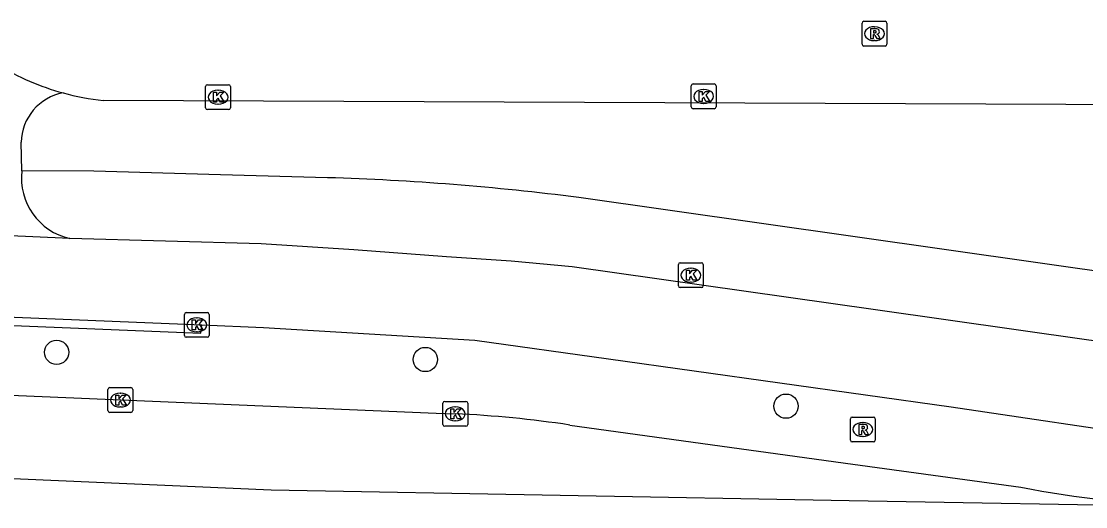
# Model space of a CAD drawing. Extents: x 160457 to 162082, y 388340 to 389736.
# Drawn here: x 161097.06 to 161139.93, y 388347.25 to 388366.81 of the extents above; entities that cross this region are included whole.
import ezdxf

# ---------------------------------------------------------------- set-up
doc = ezdxf.new("R2010")
doc.units = 0
for name, color, linetype in [('IMGEO_Boom', 7, 'Continuous'), ('IMGEO_Fietspad_gesloten', 7, 'Continuous'), ('IMGEO_Kolk', 7, 'Continuous'), ('IMGEO_Rijbaan_lokaal_open', 7, 'Continuous'), ('IMGEO_Rijbaan_regionaal_gesloten', 7, 'Continuous'), ('IMGEO_Rioolput', 7, 'Continuous'), ('IMGEO_Verkeerseiland_open', 7, 'Continuous'), ('IMGEO_Voetpad_open', 7, 'Continuous')]:
    doc.layers.add(name, color=color, linetype=linetype)

msp = doc.modelspace()

# ---------------------------------------------------------------- linework, layer by layer
at = {"layer": 'IMGEO_Boom'}
for centre in [(161098.483, 388353.473), (161113.333, 388353.184), (161127.857, 388351.304)]:
    msp.add_circle(centre, 0.489, dxfattribs=at)
at = {"layer": 'IMGEO_Fietspad_gesloten'}
for points in [[(161099.015, 388358.057), (161090.949, 388358.426)], [(161285.376, 388356.678), (161285.131, 388356.626), (161284.89, 388356.58), (161267.886, 388355.634), (161251.907, 388354.745), (161240.785, 388354.262), (161232.119, 388353.801), (161226.721, 388353.692), (161208.568, 388353.62), (161195.448, 388353.567), (161173.194, 388353.478), (161161.193, 388353.478), (161147.808, 388353.478), (161145.264, 388353.462), (161143.372, 388353.547), (161140.061, 388353.959), (161131.462, 388355.184), (161119.244, 388356.924), (161116.788, 388357.151), (161114.188, 388357.317), (161110.453, 388357.605), (161106.726, 388357.841), (161099.015, 388358.057)], [(161104.335, 388354.571), (161070.839, 388355.932), (161068.769, 388355.944), (161064.121, 388355.953), (161056.133, 388355.954)], [(161268.59, 388352.425), (161260.238, 388351.862), (161241.743, 388350.761), (161234.721, 388350.388), (161229.848, 388350.233), (161225.582, 388350.097), (161212.755, 388350.083), (161198.393, 388350.04), (161178.79, 388350.055), (161162.4, 388349.944), (161148.233, 388349.931), (161143.838, 388349.966), (161143.561, 388349.977), (161143.283, 388349.99), (161143.006, 388350.005), (161134.505, 388351.264), (161120.717, 388353.2), (161115.33, 388353.952), (161106.819, 388354.454), (161104.335, 388354.571)]]:
    msp.add_lwpolyline(points, dxfattribs=at)
at = {"layer": 'IMGEO_Kolk'}
for p, q in [((161104.485, 388363.329), (161104.485, 388364.181)), ((161104.56, 388364.255), (161105.412, 388364.255)), ((161105.486, 388364.181), (161105.486, 388363.329)), ((161124.042, 388363.361), (161124.042, 388364.213)), ((161124.117, 388364.287), (161124.969, 388364.287)), ((161124.53, 388364.067), (161124.555, 388364.067)), ((161125.043, 388364.213), (161125.043, 388363.361)), ((161104.973, 388364.035), (161104.998, 388364.035)), ((161105.412, 388363.255), (161104.56, 388363.255)), ((161104.996, 388363.475), (161104.971, 388363.475)), ((161124.969, 388363.287), (161124.117, 388363.287)), ((161124.553, 388363.507), (161124.528, 388363.507)), ((161123.525, 388356.156), (161123.525, 388357.008)), ((161123.6, 388357.082), (161124.452, 388357.082)), ((161124.013, 388356.862), (161124.038, 388356.862)), ((161124.526, 388357.008), (161124.526, 388356.156)), ((161124.452, 388356.082), (161123.6, 388356.082)), ((161124.036, 388356.302), (161124.011, 388356.302)), ((161103.703, 388355.078), (161104.555, 388355.078)), ((161103.628, 388354.152), (161103.628, 388355.004)), ((161104.116, 388354.858), (161104.141, 388354.858)), ((161104.629, 388355.004), (161104.629, 388354.152)), ((161104.139, 388354.298), (161104.114, 388354.298)), ((161104.555, 388354.078), (161103.703, 388354.078)), ((161100.551, 388351.124), (161100.551, 388351.976)), ((161100.626, 388352.05), (161101.478, 388352.05)), ((161101.039, 388351.83), (161101.064, 388351.83)), ((161101.552, 388351.976), (161101.552, 388351.124)), ((161101.062, 388351.27), (161101.037, 388351.27)), ((161114.038, 388350.569), (161114.038, 388351.421)), ((161114.113, 388351.495), (161114.965, 388351.495)), ((161114.526, 388351.275), (161114.551, 388351.275)), ((161115.039, 388351.421), (161115.039, 388350.569)), ((161101.478, 388351.05), (161100.626, 388351.05)), ((161114.965, 388350.495), (161114.113, 388350.495)), ((161114.549, 388350.715), (161114.524, 388350.715))]:
    msp.add_line(p, q, dxfattribs=at)
for points in [[(161104.485, 388363.329), (161104.485, 388364.181)], [(161104.56, 388364.255), (161105.412, 388364.255)], [(161105.486, 388364.181), (161105.486, 388363.329)], [(161124.042, 388363.361), (161124.042, 388364.213)], [(161124.117, 388364.287), (161124.969, 388364.287)], [(161125.043, 388364.213), (161125.043, 388363.361)], [(161104.806, 388363.955), (161104.929, 388363.955), (161104.929, 388363.804), (161105.059, 388363.955), (161105.223, 388363.955), (161105.077, 388363.804), (161105.23, 388363.555), (161105.078, 388363.555), (161104.993, 388363.719), (161104.929, 388363.652), (161104.929, 388363.555), (161104.806, 388363.555), (161104.806, 388363.955)], [(161124.363, 388363.987), (161124.486, 388363.987), (161124.486, 388363.836), (161124.616, 388363.987), (161124.78, 388363.987), (161124.634, 388363.836), (161124.787, 388363.587), (161124.635, 388363.587), (161124.55, 388363.751), (161124.486, 388363.684), (161124.486, 388363.587), (161124.363, 388363.587), (161124.363, 388363.987)], [(161105.412, 388363.255), (161104.56, 388363.255)], [(161124.969, 388363.287), (161124.117, 388363.287)], [(161123.525, 388356.156), (161123.525, 388357.008)], [(161123.6, 388357.082), (161124.452, 388357.082)], [(161123.846, 388356.782), (161123.969, 388356.782), (161123.969, 388356.631), (161124.099, 388356.782), (161124.263, 388356.782), (161124.117, 388356.631), (161124.27, 388356.382), (161124.118, 388356.382), (161124.033, 388356.546), (161123.969, 388356.479), (161123.969, 388356.382), (161123.846, 388356.382), (161123.846, 388356.782)], [(161124.526, 388357.008), (161124.526, 388356.156)], [(161124.452, 388356.082), (161123.6, 388356.082)], [(161103.703, 388355.078), (161104.555, 388355.078)], [(161103.628, 388354.152), (161103.628, 388355.004)], [(161103.949, 388354.778), (161104.072, 388354.778), (161104.072, 388354.627), (161104.202, 388354.778), (161104.366, 388354.778), (161104.22, 388354.627), (161104.373, 388354.378), (161104.221, 388354.378), (161104.136, 388354.542), (161104.072, 388354.475), (161104.072, 388354.378), (161103.949, 388354.378), (161103.949, 388354.778)], [(161104.629, 388355.004), (161104.629, 388354.152)], [(161104.555, 388354.078), (161103.703, 388354.078)], [(161100.551, 388351.124), (161100.551, 388351.976)], [(161100.626, 388352.05), (161101.478, 388352.05)], [(161100.872, 388351.75), (161100.995, 388351.75), (161100.995, 388351.599), (161101.125, 388351.75), (161101.289, 388351.75), (161101.143, 388351.599), (161101.296, 388351.35), (161101.144, 388351.35), (161101.059, 388351.514), (161100.995, 388351.447), (161100.995, 388351.35), (161100.872, 388351.35), (161100.872, 388351.75)], [(161101.552, 388351.976), (161101.552, 388351.124)], [(161114.038, 388350.569), (161114.038, 388351.421)], [(161114.113, 388351.495), (161114.965, 388351.495)], [(161115.039, 388351.421), (161115.039, 388350.569)], [(161101.478, 388351.05), (161100.626, 388351.05)], [(161114.359, 388351.195), (161114.482, 388351.195), (161114.482, 388351.044), (161114.612, 388351.195), (161114.776, 388351.195), (161114.63, 388351.044), (161114.783, 388350.795), (161114.631, 388350.795), (161114.546, 388350.959), (161114.482, 388350.892), (161114.482, 388350.795), (161114.359, 388350.795), (161114.359, 388351.195)], [(161114.965, 388350.495), (161114.113, 388350.495)]]:
    msp.add_lwpolyline(points, dxfattribs=at)
for centre, start, end in [((161104.562, 388364.179), 91.552, 178.448), ((161104.562, 388364.179), 91.552, 178.448), ((161105.41, 388364.179), 1.552, 88.448), ((161105.41, 388364.179), 1.552, 88.448), ((161124.119, 388364.211), 91.552, 178.448), ((161124.119, 388364.211), 91.552, 178.448), ((161124.967, 388364.211), 1.552, 88.448), ((161124.967, 388364.211), 1.552, 88.448), ((161104.562, 388363.331), 181.552, 268.448), ((161104.562, 388363.331), 181.552, 268.448), ((161105.41, 388363.331), 271.552, 358.448), ((161105.41, 388363.331), 271.552, 358.448), ((161124.119, 388363.363), 181.552, 268.448), ((161124.119, 388363.363), 181.552, 268.448), ((161124.967, 388363.363), 271.552, 358.448), ((161124.967, 388363.363), 271.552, 358.448), ((161123.602, 388357.006), 91.552, 178.448), ((161123.602, 388357.006), 91.552, 178.448), ((161124.45, 388357.006), 1.552, 88.448), ((161124.45, 388357.006), 1.552, 88.448), ((161123.602, 388356.158), 181.552, 268.448), ((161123.602, 388356.158), 181.552, 268.448), ((161124.45, 388356.158), 271.552, 358.448), ((161124.45, 388356.158), 271.552, 358.448), ((161103.705, 388355.002), 91.552, 178.448), ((161103.705, 388355.002), 91.552, 178.448), ((161104.553, 388355.002), 1.552, 88.448), ((161104.553, 388355.002), 1.552, 88.448), ((161103.705, 388354.154), 181.552, 268.448), ((161103.705, 388354.154), 181.552, 268.448), ((161104.553, 388354.154), 271.552, 358.448), ((161104.553, 388354.154), 271.552, 358.448), ((161100.628, 388351.974), 91.552, 178.448), ((161100.628, 388351.974), 91.552, 178.448), ((161101.476, 388351.974), 1.552, 88.448), ((161101.476, 388351.974), 1.552, 88.448), ((161114.115, 388351.419), 91.552, 178.448), ((161114.115, 388351.419), 91.552, 178.448), ((161114.963, 388351.419), 1.552, 88.448), ((161114.963, 388351.419), 1.552, 88.448), ((161100.628, 388351.126), 181.552, 268.448), ((161100.628, 388351.126), 181.552, 268.448), ((161101.476, 388351.126), 271.552, 358.448), ((161101.476, 388351.126), 271.552, 358.448), ((161114.115, 388350.571), 181.552, 268.448), ((161114.115, 388350.571), 181.552, 268.448), ((161114.963, 388350.571), 271.552, 358.448), ((161114.963, 388350.571), 271.552, 358.448)]:
    msp.add_arc(centre, 0.0765, start, end, dxfattribs=at)
for centre, major_axis, ratio, start_param, end_param in [((161124.529, 388363.787), (-0.387, 0.002), 0.722429, 4.712389, 7.853982), ((161124.554, 388363.787), (-0.39, 0.002), 0.717154, 1.570796, 4.712389), ((161104.972, 388363.755), (-0.387, 0.002), 0.722429, 4.712389, 7.853982), ((161104.997, 388363.755), (-0.39, 0.002), 0.717154, 1.570796, 4.712389), ((161124.012, 388356.582), (-0.387, 0.002), 0.722429, 4.712389, 7.853982), ((161124.037, 388356.582), (-0.39, 0.002), 0.717154, 1.570796, 4.712389), ((161104.115, 388354.578), (-0.387, 0.002), 0.722429, 4.712389, 7.853982), ((161104.14, 388354.578), (-0.39, 0.002), 0.717154, 1.570796, 4.712389), ((161101.038, 388351.55), (-0.387, 0.002), 0.722429, 4.712389, 7.853982), ((161101.063, 388351.55), (-0.39, 0.002), 0.717154, 1.570796, 4.712389), ((161114.525, 388350.995), (-0.387, 0.002), 0.722429, 4.712389, 7.853982), ((161114.55, 388350.995), (-0.39, 0.002), 0.717154, 1.570796, 4.712389)]:
    msp.add_ellipse(centre, major_axis=major_axis, ratio=ratio, start_param=start_param, end_param=end_param, dxfattribs=at)
at = {"layer": 'IMGEO_Rijbaan_lokaal_open'}
msp.add_lwpolyline([(161161.744, 388363.361), (161100.36, 388363.623)], dxfattribs=at)
for centre, radius, start, end in [((161101.502, 388374.029), 10.47, 239.0282, 254.7272), ((161101.481, 388373.964), 10.402, 254.7433, 263.812)]:
    msp.add_arc(centre, radius, start, end, dxfattribs=at)
at = {"layer": 'IMGEO_Rijbaan_regionaal_gesloten'}
for points in [[(161077.91, 388352.517), (161085.517, 388352.214), (161113.773, 388351.027), (161114.539, 388350.995)], [(161119.152, 388350.543), (161130.557, 388348.969), (161137.315, 388348.037)], [(161144.195, 388347.251), (161130.399, 388347.484), (161107.12, 388347.917), (161082.639, 388348.989), (161055.08, 388349.504)]]:
    msp.add_lwpolyline(points, dxfattribs=at)
for centre, radius, start, end in [((161112.579, 388307.23), 43.809, 81.3714, 87.4362), ((161146.068, 388394.149), 46.936, 259.2521, 267.713)]:
    msp.add_arc(centre, radius, start, end, dxfattribs=at)
at = {"layer": 'IMGEO_Rioolput'}
for p, q in [((161130.923, 388365.888), (161130.923, 388366.74)), ((161130.998, 388366.814), (161131.85, 388366.814)), ((161131.924, 388366.74), (161131.924, 388365.888)), ((161131.411, 388366.594), (161131.436, 388366.594)), ((161131.85, 388365.814), (161130.998, 388365.814)), ((161131.434, 388366.034), (161131.409, 388366.034)), ((161130.452, 388349.938), (161130.452, 388350.79)), ((161130.527, 388350.864), (161131.379, 388350.864)), ((161131.453, 388350.79), (161131.453, 388349.938)), ((161130.94, 388350.644), (161130.965, 388350.644)), ((161130.963, 388350.084), (161130.938, 388350.084)), ((161131.379, 388349.864), (161130.527, 388349.864))]:
    msp.add_line(p, q, dxfattribs=at)
for points in [[(161130.923, 388365.888), (161130.923, 388366.74)], [(161130.998, 388366.814), (161131.85, 388366.814)], [(161131.924, 388366.74), (161131.924, 388365.888)], [(161131.512, 388366.512), (161131.26, 388366.514), (161131.26, 388366.114)], [(161131.26, 388366.114), (161131.384, 388366.114), (161131.384, 388366.276), (161131.395, 388366.276)], [(161131.438, 388366.433), (161131.384, 388366.433), (161131.384, 388366.352)], [(161131.384, 388366.352), (161131.436, 388366.352)], [(161131.442, 388366.247), (161131.513, 388366.114), (161131.653, 388366.114), (161131.588, 388366.24)], [(161131.85, 388365.814), (161130.998, 388365.814)], [(161130.452, 388349.938), (161130.452, 388350.79)], [(161130.527, 388350.864), (161131.379, 388350.864)], [(161131.453, 388350.79), (161131.453, 388349.938)], [(161131.041, 388350.562), (161130.789, 388350.564), (161130.789, 388350.164)], [(161130.967, 388350.483), (161130.913, 388350.483), (161130.913, 388350.402)], [(161130.913, 388350.402), (161130.965, 388350.402)], [(161130.789, 388350.164), (161130.913, 388350.164), (161130.913, 388350.326), (161130.924, 388350.326)], [(161130.971, 388350.297), (161131.042, 388350.164), (161131.182, 388350.164), (161131.117, 388350.29)], [(161131.379, 388349.864), (161130.527, 388349.864)]]:
    msp.add_lwpolyline(points, dxfattribs=at)
for centre, radius, start, end in [((161131, 388366.738), 0.0765, 91.552, 178.448), ((161131, 388366.738), 0.0765, 91.552, 178.448), ((161131.848, 388366.738), 0.0765, 1.552, 88.448), ((161131.848, 388366.738), 0.0765, 1.552, 88.448), ((161131.394, 388366.223), 0.0533, 26.0293, 88.6989), ((161131.42, 388366.541), 0.19, 274.7715, 282.9687), ((161131.444, 388366.337), 0.0964, 77.0061, 93.1865), ((161131.458, 388366.394), 0.0378, 276.6634, 79.6772), ((161131.511, 388366.402), 0.109, 350.3612, 89.416), ((161131.509, 388366.402), 0.112, 277.5842, 350.9817), ((161131.493, 388366.187), 0.108, 29.5134, 73.7905), ((161131, 388365.89), 0.0765, 181.552, 268.448), ((161131, 388365.89), 0.0765, 181.552, 268.448), ((161131.848, 388365.89), 0.0765, 271.552, 358.448), ((161131.848, 388365.89), 0.0765, 271.552, 358.448), ((161130.529, 388350.788), 0.0765, 91.552, 178.448), ((161130.529, 388350.788), 0.0765, 91.552, 178.448), ((161131.377, 388350.788), 0.0765, 1.552, 88.448), ((161131.377, 388350.788), 0.0765, 1.552, 88.448), ((161130.949, 388350.591), 0.19, 274.7715, 282.9687), ((161130.973, 388350.387), 0.0964, 77.0061, 93.1865), ((161130.987, 388350.444), 0.0378, 276.6634, 79.6772), ((161131.04, 388350.452), 0.109, 350.3612, 89.416), ((161131.038, 388350.452), 0.112, 277.5842, 350.9817), ((161131.022, 388350.237), 0.108, 29.5134, 73.7905), ((161130.529, 388349.94), 0.0765, 181.552, 268.448), ((161130.529, 388349.94), 0.0765, 181.552, 268.448), ((161130.923, 388350.273), 0.0533, 26.0293, 88.6989), ((161131.377, 388349.94), 0.0765, 271.552, 358.448), ((161131.377, 388349.94), 0.0765, 271.552, 358.448)]:
    msp.add_arc(centre, radius, start, end, dxfattribs=at)
for centre, major_axis, ratio, start_param, end_param in [((161131.41, 388366.314), (-0.387, 0.002), 0.722429, 4.712389, 7.853982), ((161131.435, 388366.314), (-0.39, 0.002), 0.717154, 1.570796, 4.712389), ((161130.939, 388350.364), (-0.387, 0.002), 0.722429, 4.712389, 7.853982), ((161130.964, 388350.364), (-0.39, 0.002), 0.717154, 1.570796, 4.712389)]:
    msp.add_ellipse(centre, major_axis=major_axis, ratio=ratio, start_param=start_param, end_param=end_param, dxfattribs=at)
at = {"layer": 'IMGEO_Verkeerseiland_open'}
msp.add_lwpolyline([(161077.998, 388355.322), (161078.009, 388355.322), (161104.295, 388354.239), (161104.335, 388354.571)], dxfattribs=at)
at = {"layer": 'IMGEO_Voetpad_open'}
for points in [[(161097.084, 388360.789), (161097.062, 388361.939)], [(161109.399, 388360.511), (161105.082, 388360.624), (161099.985, 388360.769), (161097.084, 388360.789)], [(161141.683, 388356.553), (161119.51, 388359.712)]]:
    msp.add_lwpolyline(points, dxfattribs=at)
for centre, radius, start, end in [((161099.115, 388361.909), 2.054, 100.417, 179.1723), ((161099.58, 388360.505), 2.512, 173.5024, 257.0036), ((161106.215, 388255.842), 104.717, 82.70591, 88.25752)]:
    msp.add_arc(centre, radius, start, end, dxfattribs=at)

doc.saveas('drawing.dxf')
